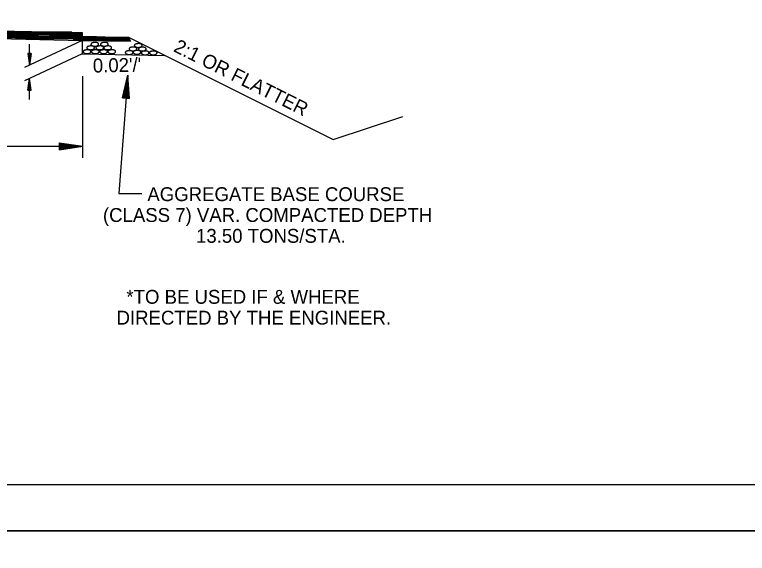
# Model space of a CAD drawing. Extents: x 2263886 to 2266026, y -3122850 to -3121850.
# Drawn here: x 2265416.66 to 2265448.3, y -3122444.79 to -3122421.52 of the extents above; entities that cross this region are included whole.
import ezdxf

# ---------------------------------------------------------------- set-up
doc = ezdxf.new("R2010")
doc.units = 0
for name, color, linetype in [('_CIVIL_CONSTRUCTION', 7, 'Continuous'), ('R_Border Notes', 7, 'Continuous'), ('R_Border Prem', 7, 'Continuous'), ('R_Draft', 7, 'Continuous')]:
    doc.layers.add(name, color=color, linetype=linetype)

msp = doc.modelspace()

# ---------------------------------------------------------------- linework, layer by layer
at = {"layer": '_CIVIL_CONSTRUCTION'}
for p, q in [((2265359.022, -3122443.82), (2265525.688, -3122443.82)), ((2265359.025, -3122443.817), (2265525.692, -3122443.817))]:
    msp.add_line(p, q, dxfattribs=at)
for points in [[(2265359.022, -3122337.151), (2265525.692, -3122337.151), (2265525.692, -3122443.82), (2265359.022, -3122443.82)], [(2265482.186, -3122339.098), (2265482.186, -3122344.038), (2265500.052, -3122344.038), (2265500.052, -3122345.498), (2265511.651, -3122345.498), (2265511.651, -3122357.664), (2265523.316, -3122357.664), (2265523.316, -3122441.828), (2265365.226, -3122441.828), (2265365.226, -3122339.098)], [(2265359.018, -3122443.82), (2265525.688, -3122443.82), (2265525.688, -3122550.488), (2265359.018, -3122550.488)]]:
    msp.add_lwpolyline(points, close=True, dxfattribs=at)
at = {"layer": 'R_Border Notes'}
for p, q in [((2265403.075, -3122421.957), (2265419.572, -3122422.287)), ((2265403.079, -3122422.127), (2265419.575, -3122422.457)), ((2265419.122, -3122422.278), (2265410.629, -3122422.278)), ((2265403.075, -3122422.297), (2265419.572, -3122422.627)), ((2265419.573, -3122422.328), (2265413.128, -3122422.328)), ((2265419.574, -3122422.378), (2265415.628, -3122422.378)), ((2265419.575, -3122422.428), (2265418.127, -3122422.428)), ((2265419.572, -3122422.287), (2265419.575, -3122422.457)), ((2265419.575, -3122422.457), (2265421.575, -3122422.497)), ((2265421.575, -3122422.497), (2265421.661, -3122422.668)), ((2265421.575, -3122422.497), (2265430.418, -3122426.918)), ((2265419.572, -3122422.627), (2265421.661, -3122422.668)), ((2265419.572, -3122422.627), (2265419.572, -3122423.21)), ((2265419.572, -3122423.21), (2265423.144, -3122423.281)), ((2265430.418, -3122426.918), (2265433.418, -3122425.918))]:
    msp.add_line(p, q, dxfattribs=at)
at = {"layer": 'R_Border Prem'}
for p, q in [((2265417.692, -3122422.419), (2265409.197, -3122422.419)), ((2265420.192, -3122422.469), (2265411.695, -3122422.469)), ((2265421.586, -3122422.519), (2265414.194, -3122422.519)), ((2265421.611, -3122422.569), (2265416.692, -3122422.569)), ((2265419.572, -3122422.627), (2265417.084, -3122423.799)), ((2265417.297, -3122423.698), (2265417.297, -3122422.798)), ((2265421.636, -3122422.619), (2265419.191, -3122422.619)), ((2265419.572, -3122423.21), (2265417.084, -3122424.382)), ((2265417.222, -3122423.198), (2265417.297, -3122423.698)), ((2265417.372, -3122423.198), (2265417.222, -3122423.198)), ((2265417.234, -3122423.198), (2265417.297, -3122423.615)), ((2265417.247, -3122423.198), (2265417.297, -3122423.529)), ((2265417.26, -3122423.198), (2265417.297, -3122423.446)), ((2265417.272, -3122423.198), (2265417.297, -3122423.361)), ((2265417.285, -3122423.198), (2265417.297, -3122423.277)), ((2265417.372, -3122423.198), (2265417.297, -3122423.698)), ((2265417.321, -3122423.198), (2265417.297, -3122423.361)), ((2265417.347, -3122423.198), (2265417.297, -3122423.529)), ((2265417.359, -3122423.198), (2265417.297, -3122423.615)), ((2265417.334, -3122423.198), (2265417.297, -3122423.446)), ((2265417.309, -3122423.198), (2265417.297, -3122423.277)), ((2265419.6, -3122427.704), (2265419.6, -3122424.175)), ((2265421.548, -3122424.126), (2265421.151, -3122429.239)), ((2265421.321, -3122425.112), (2265421.548, -3122424.126)), ((2265421.62, -3122425.135), (2265421.548, -3122424.126)), ((2265417.222, -3122424.782), (2265417.297, -3122424.282)), ((2265417.234, -3122424.782), (2265417.297, -3122424.365)), ((2265417.247, -3122424.782), (2265417.297, -3122424.451)), ((2265417.372, -3122424.782), (2265417.297, -3122424.282)), ((2265417.297, -3122425.182), (2265417.297, -3122424.282)), ((2265417.359, -3122424.782), (2265417.297, -3122424.365)), ((2265417.347, -3122424.782), (2265417.297, -3122424.451)), ((2265421.346, -3122425.114), (2265421.535, -3122424.293)), ((2265421.371, -3122425.116), (2265421.522, -3122424.464)), ((2265421.57, -3122425.131), (2265421.522, -3122424.464)), ((2265421.595, -3122425.133), (2265421.535, -3122424.293)), ((2265417.222, -3122424.782), (2265417.372, -3122424.782)), ((2265417.26, -3122424.782), (2265417.297, -3122424.535)), ((2265417.273, -3122424.782), (2265417.297, -3122424.619)), ((2265417.285, -3122424.782), (2265417.297, -3122424.703)), ((2265417.334, -3122424.782), (2265417.297, -3122424.535)), ((2265417.321, -3122424.782), (2265417.297, -3122424.619)), ((2265417.309, -3122424.782), (2265417.297, -3122424.703)), ((2265421.396, -3122425.118), (2265421.509, -3122424.63)), ((2265421.422, -3122425.12), (2265421.496, -3122424.799)), ((2265421.519, -3122425.127), (2265421.496, -3122424.799)), ((2265421.545, -3122425.129), (2265421.509, -3122424.63)), ((2265421.321, -3122425.112), (2265421.62, -3122425.135)), ((2265421.447, -3122425.122), (2265421.483, -3122424.966)), ((2265421.494, -3122425.125), (2265421.483, -3122424.966)), ((2265386.602, -3122427.204), (2265419.6, -3122427.204)), ((2265418.6, -3122427.054), (2265419.6, -3122427.204)), ((2265418.6, -3122427.354), (2265418.6, -3122427.054)), ((2265418.6, -3122427.079), (2265419.433, -3122427.204)), ((2265418.6, -3122427.105), (2265419.261, -3122427.204)), ((2265418.6, -3122427.13), (2265419.094, -3122427.204)), ((2265418.6, -3122427.155), (2265418.925, -3122427.204)), ((2265418.6, -3122427.181), (2265418.758, -3122427.204)), ((2265418.6, -3122427.354), (2265419.6, -3122427.204)), ((2265418.6, -3122427.253), (2265418.925, -3122427.204)), ((2265418.6, -3122427.304), (2265419.261, -3122427.204)), ((2265418.6, -3122427.329), (2265419.433, -3122427.204)), ((2265418.6, -3122427.279), (2265419.094, -3122427.204)), ((2265418.6, -3122427.228), (2265418.758, -3122427.204)), ((2265421.151, -3122429.239), (2265422.151, -3122429.239))]:
    msp.add_line(p, q, dxfattribs=at)
for points in [[(2265419.783, -3122422.917), (2265419.776, -3122422.928), (2265419.773, -3122422.938), (2265419.77, -3122422.951), (2265419.772, -3122422.959), (2265419.778, -3122422.972), (2265419.786, -3122422.982), (2265419.8, -3122422.993), (2265419.809, -3122423.001), (2265419.817, -3122423.004), (2265419.834, -3122423.013), (2265419.864, -3122423.022), (2265419.909, -3122423.03), (2265419.955, -3122423.03), (2265420.004, -3122423.023), (2265420.053, -3122423.007), (2265420.081, -3122422.988), (2265420.099, -3122422.968), (2265420.103, -3122422.951), (2265420.103, -3122422.936), (2265420.098, -3122422.92), (2265420.092, -3122422.912), (2265420.083, -3122422.904), (2265420.071, -3122422.897), (2265420.057, -3122422.888), (2265420.046, -3122422.884), (2265420.024, -3122422.876), (2265419.993, -3122422.871), (2265419.95, -3122422.869), (2265419.919, -3122422.871), (2265419.887, -3122422.874), (2265419.87, -3122422.878), (2265419.847, -3122422.883), (2265419.821, -3122422.892), (2265419.806, -3122422.9), (2265419.788, -3122422.913), (2265419.78, -3122422.92)], [(2265419.965, -3122422.766), (2265419.958, -3122422.777), (2265419.955, -3122422.787), (2265419.952, -3122422.8), (2265419.954, -3122422.808), (2265419.96, -3122422.821), (2265419.968, -3122422.831), (2265419.982, -3122422.842), (2265419.991, -3122422.85), (2265419.999, -3122422.853), (2265420.016, -3122422.862), (2265420.046, -3122422.871), (2265420.091, -3122422.879), (2265420.137, -3122422.879), (2265420.186, -3122422.872), (2265420.235, -3122422.856), (2265420.263, -3122422.837), (2265420.281, -3122422.817), (2265420.285, -3122422.8), (2265420.285, -3122422.785), (2265420.28, -3122422.769), (2265420.274, -3122422.761), (2265420.265, -3122422.753), (2265420.253, -3122422.746), (2265420.239, -3122422.737), (2265420.228, -3122422.733), (2265420.206, -3122422.725), (2265420.175, -3122422.72), (2265420.132, -3122422.718), (2265420.101, -3122422.72), (2265420.069, -3122422.723), (2265420.052, -3122422.727), (2265420.029, -3122422.732), (2265420.003, -3122422.741), (2265419.988, -3122422.749), (2265419.97, -3122422.762), (2265419.962, -3122422.769)], [(2265420.179, -3122422.917), (2265420.172, -3122422.928), (2265420.169, -3122422.938), (2265420.166, -3122422.951), (2265420.168, -3122422.959), (2265420.174, -3122422.972), (2265420.182, -3122422.982), (2265420.196, -3122422.993), (2265420.205, -3122423.001), (2265420.213, -3122423.004), (2265420.23, -3122423.013), (2265420.26, -3122423.022), (2265420.305, -3122423.03), (2265420.351, -3122423.03), (2265420.4, -3122423.023), (2265420.449, -3122423.007), (2265420.477, -3122422.988), (2265420.495, -3122422.968), (2265420.499, -3122422.951), (2265420.499, -3122422.936), (2265420.494, -3122422.92), (2265420.488, -3122422.912), (2265420.479, -3122422.904), (2265420.467, -3122422.897), (2265420.453, -3122422.888), (2265420.442, -3122422.884), (2265420.42, -3122422.876), (2265420.389, -3122422.871), (2265420.346, -3122422.869), (2265420.315, -3122422.871), (2265420.283, -3122422.874), (2265420.266, -3122422.878), (2265420.243, -3122422.883), (2265420.217, -3122422.892), (2265420.202, -3122422.9), (2265420.184, -3122422.913), (2265420.176, -3122422.92)], [(2265420.38, -3122422.766), (2265420.373, -3122422.777), (2265420.37, -3122422.787), (2265420.367, -3122422.8), (2265420.369, -3122422.808), (2265420.375, -3122422.821), (2265420.383, -3122422.831), (2265420.397, -3122422.842), (2265420.406, -3122422.85), (2265420.414, -3122422.853), (2265420.431, -3122422.862), (2265420.461, -3122422.871), (2265420.506, -3122422.879), (2265420.552, -3122422.879), (2265420.601, -3122422.872), (2265420.65, -3122422.856), (2265420.678, -3122422.837), (2265420.696, -3122422.817), (2265420.7, -3122422.8), (2265420.7, -3122422.785), (2265420.695, -3122422.769), (2265420.689, -3122422.761), (2265420.68, -3122422.753), (2265420.668, -3122422.746), (2265420.654, -3122422.737), (2265420.643, -3122422.733), (2265420.621, -3122422.725), (2265420.59, -3122422.72), (2265420.547, -3122422.718), (2265420.516, -3122422.72), (2265420.484, -3122422.723), (2265420.467, -3122422.727), (2265420.444, -3122422.732), (2265420.418, -3122422.741), (2265420.403, -3122422.749), (2265420.385, -3122422.762), (2265420.377, -3122422.769)], [(2265420.521, -3122422.917), (2265420.514, -3122422.928), (2265420.511, -3122422.938), (2265420.508, -3122422.951), (2265420.51, -3122422.959), (2265420.516, -3122422.972), (2265420.524, -3122422.982), (2265420.538, -3122422.993), (2265420.547, -3122423.001), (2265420.555, -3122423.004), (2265420.572, -3122423.013), (2265420.602, -3122423.022), (2265420.647, -3122423.03), (2265420.693, -3122423.03), (2265420.742, -3122423.023), (2265420.791, -3122423.007), (2265420.819, -3122422.988), (2265420.837, -3122422.968), (2265420.841, -3122422.951), (2265420.841, -3122422.936), (2265420.836, -3122422.92), (2265420.83, -3122422.912), (2265420.821, -3122422.904), (2265420.809, -3122422.897), (2265420.795, -3122422.888), (2265420.784, -3122422.884), (2265420.762, -3122422.876), (2265420.731, -3122422.871), (2265420.688, -3122422.869), (2265420.657, -3122422.871), (2265420.625, -3122422.874), (2265420.608, -3122422.878), (2265420.585, -3122422.883), (2265420.559, -3122422.892), (2265420.544, -3122422.9), (2265420.526, -3122422.913), (2265420.518, -3122422.92)], [(2265421.838, -3122422.817), (2265421.831, -3122422.828), (2265421.828, -3122422.838), (2265421.825, -3122422.851), (2265421.827, -3122422.859), (2265421.833, -3122422.872), (2265421.841, -3122422.882), (2265421.855, -3122422.893), (2265421.864, -3122422.901), (2265421.872, -3122422.904), (2265421.889, -3122422.913), (2265421.919, -3122422.922), (2265421.964, -3122422.93), (2265422.01, -3122422.93), (2265422.059, -3122422.923), (2265422.108, -3122422.907), (2265422.136, -3122422.888), (2265422.154, -3122422.868), (2265422.158, -3122422.851), (2265422.158, -3122422.836), (2265422.153, -3122422.82), (2265422.147, -3122422.812), (2265422.138, -3122422.804), (2265422.126, -3122422.797), (2265422.112, -3122422.788), (2265422.101, -3122422.784), (2265422.079, -3122422.776), (2265422.048, -3122422.771), (2265422.005, -3122422.769), (2265421.974, -3122422.771), (2265421.942, -3122422.774), (2265421.925, -3122422.778), (2265421.902, -3122422.783), (2265421.876, -3122422.792), (2265421.861, -3122422.8), (2265421.843, -3122422.813), (2265421.835, -3122422.82)], [(2265419.628, -3122423.086), (2265419.621, -3122423.097), (2265419.618, -3122423.107), (2265419.615, -3122423.12), (2265419.617, -3122423.128), (2265419.623, -3122423.141), (2265419.631, -3122423.151), (2265419.645, -3122423.162), (2265419.654, -3122423.17), (2265419.662, -3122423.173), (2265419.679, -3122423.182), (2265419.709, -3122423.191), (2265419.754, -3122423.199), (2265419.8, -3122423.199), (2265419.849, -3122423.192), (2265419.898, -3122423.176), (2265419.926, -3122423.157), (2265419.944, -3122423.137), (2265419.948, -3122423.12), (2265419.948, -3122423.105), (2265419.943, -3122423.089), (2265419.937, -3122423.081), (2265419.928, -3122423.073), (2265419.916, -3122423.066), (2265419.902, -3122423.057), (2265419.891, -3122423.053), (2265419.869, -3122423.045), (2265419.838, -3122423.04), (2265419.795, -3122423.038), (2265419.764, -3122423.04), (2265419.732, -3122423.043), (2265419.715, -3122423.047), (2265419.692, -3122423.052), (2265419.666, -3122423.061), (2265419.651, -3122423.069), (2265419.633, -3122423.082), (2265419.625, -3122423.089)], [(2265419.986, -3122423.086), (2265419.979, -3122423.097), (2265419.976, -3122423.107), (2265419.973, -3122423.12), (2265419.975, -3122423.128), (2265419.981, -3122423.141), (2265419.989, -3122423.151), (2265420.003, -3122423.162), (2265420.012, -3122423.17), (2265420.02, -3122423.173), (2265420.037, -3122423.182), (2265420.067, -3122423.191), (2265420.112, -3122423.199), (2265420.158, -3122423.199), (2265420.207, -3122423.192), (2265420.256, -3122423.176), (2265420.284, -3122423.157), (2265420.302, -3122423.137), (2265420.306, -3122423.12), (2265420.306, -3122423.105), (2265420.301, -3122423.089), (2265420.295, -3122423.081), (2265420.286, -3122423.073), (2265420.274, -3122423.066), (2265420.26, -3122423.057), (2265420.249, -3122423.053), (2265420.227, -3122423.045), (2265420.196, -3122423.04), (2265420.153, -3122423.038), (2265420.122, -3122423.04), (2265420.09, -3122423.043), (2265420.073, -3122423.047), (2265420.05, -3122423.052), (2265420.024, -3122423.061), (2265420.009, -3122423.069), (2265419.991, -3122423.082), (2265419.983, -3122423.089)], [(2265420.344, -3122423.086), (2265420.337, -3122423.097), (2265420.334, -3122423.107), (2265420.331, -3122423.12), (2265420.333, -3122423.128), (2265420.339, -3122423.141), (2265420.347, -3122423.151), (2265420.361, -3122423.162), (2265420.37, -3122423.17), (2265420.378, -3122423.173), (2265420.395, -3122423.182), (2265420.425, -3122423.191), (2265420.47, -3122423.199), (2265420.516, -3122423.199), (2265420.565, -3122423.192), (2265420.614, -3122423.176), (2265420.642, -3122423.157), (2265420.66, -3122423.137), (2265420.664, -3122423.12), (2265420.664, -3122423.105), (2265420.659, -3122423.089), (2265420.653, -3122423.081), (2265420.644, -3122423.073), (2265420.632, -3122423.066), (2265420.618, -3122423.057), (2265420.607, -3122423.053), (2265420.585, -3122423.045), (2265420.554, -3122423.04), (2265420.511, -3122423.038), (2265420.48, -3122423.04), (2265420.448, -3122423.043), (2265420.431, -3122423.047), (2265420.408, -3122423.052), (2265420.382, -3122423.061), (2265420.367, -3122423.069), (2265420.349, -3122423.082), (2265420.341, -3122423.089)], [(2265420.697, -3122423.086), (2265420.69, -3122423.097), (2265420.687, -3122423.107), (2265420.684, -3122423.12), (2265420.686, -3122423.128), (2265420.692, -3122423.141), (2265420.7, -3122423.151), (2265420.714, -3122423.162), (2265420.723, -3122423.17), (2265420.731, -3122423.173), (2265420.748, -3122423.182), (2265420.778, -3122423.191), (2265420.823, -3122423.199), (2265420.869, -3122423.199), (2265420.918, -3122423.192), (2265420.967, -3122423.176), (2265420.995, -3122423.157), (2265421.013, -3122423.137), (2265421.017, -3122423.12), (2265421.017, -3122423.105), (2265421.012, -3122423.089), (2265421.006, -3122423.081), (2265420.997, -3122423.073), (2265420.985, -3122423.066), (2265420.971, -3122423.057), (2265420.96, -3122423.053), (2265420.938, -3122423.045), (2265420.907, -3122423.04), (2265420.864, -3122423.038), (2265420.833, -3122423.04), (2265420.801, -3122423.043), (2265420.784, -3122423.047), (2265420.761, -3122423.052), (2265420.735, -3122423.061), (2265420.72, -3122423.069), (2265420.702, -3122423.082), (2265420.694, -3122423.089)], [(2265421.449, -3122423.123), (2265421.442, -3122423.134), (2265421.439, -3122423.144), (2265421.436, -3122423.157), (2265421.438, -3122423.165), (2265421.444, -3122423.178), (2265421.452, -3122423.188), (2265421.466, -3122423.199), (2265421.475, -3122423.207), (2265421.483, -3122423.21), (2265421.5, -3122423.219), (2265421.53, -3122423.228), (2265421.575, -3122423.236), (2265421.621, -3122423.236), (2265421.67, -3122423.229), (2265421.719, -3122423.213), (2265421.747, -3122423.194), (2265421.765, -3122423.174), (2265421.769, -3122423.157), (2265421.769, -3122423.142), (2265421.764, -3122423.126), (2265421.758, -3122423.118), (2265421.749, -3122423.11), (2265421.737, -3122423.103), (2265421.723, -3122423.094), (2265421.712, -3122423.09), (2265421.69, -3122423.082), (2265421.659, -3122423.077), (2265421.616, -3122423.075), (2265421.585, -3122423.077), (2265421.553, -3122423.08), (2265421.536, -3122423.084), (2265421.513, -3122423.089), (2265421.487, -3122423.098), (2265421.472, -3122423.106), (2265421.454, -3122423.119), (2265421.446, -3122423.126)], [(2265421.613, -3122422.965), (2265421.606, -3122422.976), (2265421.603, -3122422.986), (2265421.6, -3122422.999), (2265421.602, -3122423.007), (2265421.608, -3122423.02), (2265421.616, -3122423.03), (2265421.63, -3122423.041), (2265421.639, -3122423.049), (2265421.647, -3122423.052), (2265421.664, -3122423.061), (2265421.694, -3122423.07), (2265421.739, -3122423.078), (2265421.785, -3122423.078), (2265421.834, -3122423.071), (2265421.883, -3122423.055), (2265421.911, -3122423.036), (2265421.929, -3122423.016), (2265421.933, -3122422.999), (2265421.933, -3122422.984), (2265421.928, -3122422.968), (2265421.922, -3122422.96), (2265421.913, -3122422.952), (2265421.901, -3122422.945), (2265421.887, -3122422.936), (2265421.876, -3122422.932), (2265421.854, -3122422.924), (2265421.823, -3122422.919), (2265421.78, -3122422.917), (2265421.749, -3122422.919), (2265421.717, -3122422.922), (2265421.7, -3122422.926), (2265421.677, -3122422.931), (2265421.651, -3122422.94), (2265421.636, -3122422.948), (2265421.618, -3122422.961), (2265421.61, -3122422.968)], [(2265421.785, -3122423.113), (2265421.778, -3122423.124), (2265421.775, -3122423.134), (2265421.772, -3122423.147), (2265421.774, -3122423.155), (2265421.78, -3122423.168), (2265421.788, -3122423.178), (2265421.802, -3122423.189), (2265421.811, -3122423.197), (2265421.819, -3122423.2), (2265421.836, -3122423.209), (2265421.866, -3122423.218), (2265421.911, -3122423.226), (2265421.957, -3122423.226), (2265422.006, -3122423.219), (2265422.055, -3122423.203), (2265422.083, -3122423.184), (2265422.101, -3122423.164), (2265422.105, -3122423.147), (2265422.105, -3122423.132), (2265422.1, -3122423.116), (2265422.094, -3122423.108), (2265422.085, -3122423.1), (2265422.073, -3122423.093), (2265422.059, -3122423.084), (2265422.048, -3122423.08), (2265422.026, -3122423.072), (2265421.995, -3122423.067), (2265421.952, -3122423.065), (2265421.921, -3122423.067), (2265421.889, -3122423.07), (2265421.872, -3122423.074), (2265421.849, -3122423.079), (2265421.823, -3122423.088), (2265421.808, -3122423.096), (2265421.79, -3122423.109), (2265421.782, -3122423.116)], [(2265422.017, -3122422.972), (2265422.01, -3122422.983), (2265422.007, -3122422.993), (2265422.004, -3122423.006), (2265422.006, -3122423.014), (2265422.012, -3122423.027), (2265422.02, -3122423.037), (2265422.034, -3122423.048), (2265422.043, -3122423.056), (2265422.051, -3122423.059), (2265422.068, -3122423.068), (2265422.098, -3122423.077), (2265422.143, -3122423.085), (2265422.189, -3122423.085), (2265422.238, -3122423.078), (2265422.287, -3122423.062), (2265422.315, -3122423.043), (2265422.333, -3122423.023), (2265422.337, -3122423.006), (2265422.337, -3122422.991), (2265422.332, -3122422.975), (2265422.326, -3122422.967), (2265422.317, -3122422.959), (2265422.305, -3122422.952), (2265422.291, -3122422.943), (2265422.28, -3122422.939), (2265422.258, -3122422.931), (2265422.227, -3122422.926), (2265422.184, -3122422.924), (2265422.153, -3122422.926), (2265422.121, -3122422.929), (2265422.104, -3122422.933), (2265422.081, -3122422.938), (2265422.055, -3122422.947), (2265422.04, -3122422.955), (2265422.022, -3122422.968), (2265422.014, -3122422.975)], [(2265422.139, -3122423.137), (2265422.132, -3122423.148), (2265422.129, -3122423.158), (2265422.126, -3122423.171), (2265422.128, -3122423.179), (2265422.134, -3122423.192), (2265422.142, -3122423.202), (2265422.156, -3122423.213), (2265422.165, -3122423.221), (2265422.173, -3122423.224), (2265422.19, -3122423.233), (2265422.22, -3122423.242), (2265422.265, -3122423.25), (2265422.311, -3122423.25), (2265422.36, -3122423.243), (2265422.409, -3122423.227), (2265422.437, -3122423.208), (2265422.455, -3122423.188), (2265422.459, -3122423.171), (2265422.459, -3122423.156), (2265422.454, -3122423.14), (2265422.448, -3122423.132), (2265422.439, -3122423.124), (2265422.427, -3122423.117), (2265422.413, -3122423.108), (2265422.402, -3122423.104), (2265422.38, -3122423.096), (2265422.349, -3122423.091), (2265422.306, -3122423.089), (2265422.275, -3122423.091), (2265422.243, -3122423.094), (2265422.226, -3122423.098), (2265422.203, -3122423.103), (2265422.177, -3122423.112), (2265422.162, -3122423.12), (2265422.144, -3122423.133), (2265422.136, -3122423.14)], [(2265422.487, -3122423.137), (2265422.48, -3122423.148), (2265422.477, -3122423.158), (2265422.474, -3122423.171), (2265422.476, -3122423.179), (2265422.482, -3122423.192), (2265422.49, -3122423.202), (2265422.504, -3122423.213), (2265422.513, -3122423.221), (2265422.521, -3122423.224), (2265422.538, -3122423.233), (2265422.568, -3122423.242), (2265422.613, -3122423.25), (2265422.659, -3122423.25), (2265422.708, -3122423.243), (2265422.757, -3122423.227), (2265422.785, -3122423.208), (2265422.803, -3122423.188), (2265422.807, -3122423.171), (2265422.807, -3122423.156), (2265422.802, -3122423.14), (2265422.796, -3122423.132), (2265422.787, -3122423.124), (2265422.775, -3122423.117), (2265422.761, -3122423.108), (2265422.75, -3122423.104), (2265422.728, -3122423.096), (2265422.697, -3122423.091), (2265422.654, -3122423.089), (2265422.623, -3122423.091), (2265422.591, -3122423.094), (2265422.574, -3122423.098), (2265422.551, -3122423.103), (2265422.525, -3122423.112), (2265422.51, -3122423.12), (2265422.492, -3122423.133), (2265422.484, -3122423.14)]]:
    msp.add_spline(points, degree=3, dxfattribs=at)
at = {"layer": 'R_Draft'}
msp.add_line((2265523.316, -3122441.828), (2265365.226, -3122441.828), dxfattribs=at)

# ---------------------------------------------------------------- texts
at = {"layer": 'R_Border Prem'}
for s, rotation, p in [('2:1 OR FLATTER', 333.435, (2265423.478, -3122423.085)), ("0.02'/'", 1.146, (2265420.04, -3122424.019))]:
    msp.add_text(s, height=0.6, rotation=rotation, dxfattribs=at).set_placement(p)
for s, p in [('AGGREGATE BASE COURSE', (2265422.389, -3122429.575)), ('(CLASS 7) VAR. COMPACTED DEPTH', (2265420.471, -3122430.475)), ('13.50 TONS/STA.', (2265424.492, -3122431.375)), ('*TO BE USED IF & WHERE', (2265421.484, -3122434.01)), ('DIRECTED BY THE ENGINEER.', (2265421.059, -3122434.91))]:
    msp.add_text(s, height=0.6, dxfattribs=at).set_placement(p)

doc.saveas('drawing.dxf')
